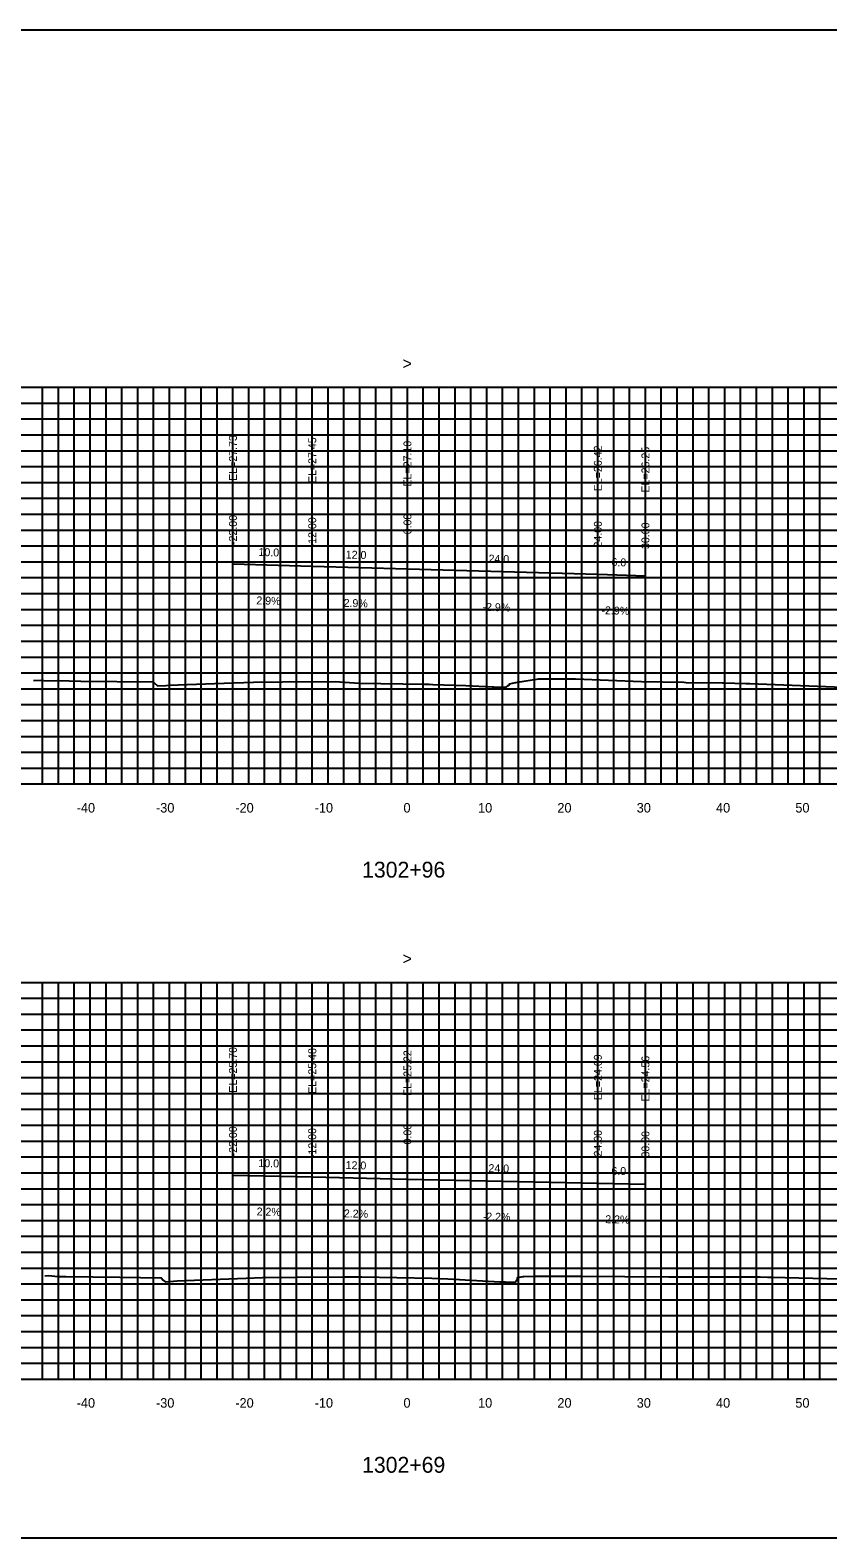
# Model space of a CAD drawing. Extents: x 1797714 to 1804825, y 249015 to 250269.
# Drawn here: x 1802896.6 to 1802997.2, y 249628.2 to 249818.2 of the extents above; entities that cross this region are included whole.
import ezdxf

# ---------------------------------------------------------------- set-up
doc = ezdxf.new("R2010")
doc.units = 0
for name, color, linetype in [('1', 7, 'Continuous'), ('10', 7, 'Continuous'), ('3', 7, 'Continuous'), ('4', 7, 'Continuous'), ('60', 7, 'Continuous'), ('CL-CNST', 7, 'Continuous'), ('Level 62', 7, 'Continuous'), ('M-ROADS', 7, 'Continuous')]:
    doc.layers.add(name, color=color, linetype=linetype)

msp = doc.modelspace()

# ---------------------------------------------------------------- linework, layer by layer
for p, q in [((1802922.16, 249750.9), (1802922.16, 249752.9)), ((1802932.16, 249750.61), (1802932.16, 249752.61)), ((1802944.16, 249750.27), (1802944.16, 249752.27)), ((1802968.16, 249749.59), (1802968.16, 249751.59)), ((1802974.16, 249749.41), (1802974.16, 249751.41)), ((1802922.16, 249673.87), (1802922.16, 249675.87)), ((1802932.16, 249673.65), (1802932.16, 249675.65)), ((1802944.16, 249673.38), (1802944.16, 249675.38)), ((1802968.16, 249672.85), (1802968.16, 249674.85)), ((1802974.16, 249672.72), (1802974.16, 249674.72))]:
    msp.add_line(p, q)
msp.add_lwpolyline([(1802794.16, 249628.17), (1803094.16, 249628.17), (1803094.16, 249818.17), (1802794.16, 249818.17)], close=True)
at = {"layer": '60'}
for p, q in [((1802794.16, 249723.17), (1803094.16, 249723.17)), ((1802904.16, 249723.11), (1802904.16, 249723.17)), ((1802914.16, 249723.11), (1802914.16, 249723.17)), ((1802924.16, 249723.11), (1802924.16, 249723.17)), ((1802934.16, 249723.11), (1802934.16, 249723.17)), ((1802944.16, 249723.11), (1802944.16, 249723.17)), ((1802954.16, 249723.11), (1802954.16, 249723.17)), ((1802964.16, 249723.11), (1802964.16, 249723.17)), ((1802974.16, 249723.11), (1802974.16, 249723.17)), ((1802984.16, 249723.11), (1802984.16, 249723.17)), ((1802994.16, 249723.11), (1802994.16, 249723.17)), ((1802794.16, 249648.17), (1803094.16, 249648.17)), ((1802904.16, 249648.11), (1802904.16, 249648.17)), ((1802914.16, 249648.11), (1802914.16, 249648.17)), ((1802924.16, 249648.11), (1802924.16, 249648.17)), ((1802934.16, 249648.11), (1802934.16, 249648.17)), ((1802944.16, 249648.11), (1802944.16, 249648.17)), ((1802954.16, 249648.11), (1802954.16, 249648.17)), ((1802964.16, 249648.11), (1802964.16, 249648.17)), ((1802974.16, 249648.11), (1802974.16, 249648.17)), ((1802984.16, 249648.11), (1802984.16, 249648.17)), ((1802994.16, 249648.11), (1802994.16, 249648.17))]:
    msp.add_line(p, q, dxfattribs=at)
at = {"layer": 'CL-CNST'}
for points in [[(1802922.16, 249750.9), (1802932.16, 249750.61), (1802944.16, 249750.27), (1802968.16, 249749.59), (1802974.16, 249749.41)], [(1802922.16, 249673.87), (1802932.16, 249673.65), (1802944.16, 249673.38), (1802968.16, 249672.85), (1802974.16, 249672.72)]]:
    msp.add_lwpolyline(points, dxfattribs=at)
at = {"layer": 'Level 62'}
for p, q in [((1802794.16, 249773.17), (1803094.16, 249773.17)), ((1802898.16, 249723.17), (1802898.16, 249773.17)), ((1802900.16, 249723.17), (1802900.16, 249773.17)), ((1802902.16, 249723.17), (1802902.16, 249773.17)), ((1802904.16, 249723.17), (1802904.16, 249773.17)), ((1802906.16, 249723.17), (1802906.16, 249773.17)), ((1802908.16, 249723.17), (1802908.16, 249773.17)), ((1802910.16, 249723.17), (1802910.16, 249773.17)), ((1802912.16, 249723.17), (1802912.16, 249773.17)), ((1802914.16, 249723.17), (1802914.16, 249773.17)), ((1802916.16, 249723.17), (1802916.16, 249773.17)), ((1802918.16, 249723.17), (1802918.16, 249773.17)), ((1802920.16, 249723.17), (1802920.16, 249773.17)), ((1802922.16, 249723.17), (1802922.16, 249773.17)), ((1802924.16, 249723.17), (1802924.16, 249773.17)), ((1802926.16, 249723.17), (1802926.16, 249773.17)), ((1802928.16, 249723.17), (1802928.16, 249773.17)), ((1802930.16, 249723.17), (1802930.16, 249773.17)), ((1802932.16, 249723.17), (1802932.16, 249773.17)), ((1802934.16, 249723.17), (1802934.16, 249773.17)), ((1802936.16, 249723.17), (1802936.16, 249773.17)), ((1802938.16, 249723.17), (1802938.16, 249773.17)), ((1802940.16, 249723.17), (1802940.16, 249773.17)), ((1802942.16, 249723.17), (1802942.16, 249773.17)), ((1802944.16, 249723.17), (1802944.16, 249773.17)), ((1802946.16, 249723.17), (1802946.16, 249773.17)), ((1802948.16, 249723.17), (1802948.16, 249773.17)), ((1802950.16, 249723.17), (1802950.16, 249773.17)), ((1802952.16, 249723.17), (1802952.16, 249773.17)), ((1802954.16, 249723.17), (1802954.16, 249773.17)), ((1802956.16, 249723.17), (1802956.16, 249773.17)), ((1802958.16, 249723.17), (1802958.16, 249773.17)), ((1802960.16, 249723.17), (1802960.16, 249773.17)), ((1802962.16, 249723.17), (1802962.16, 249773.17)), ((1802964.16, 249723.17), (1802964.16, 249773.17)), ((1802966.16, 249723.17), (1802966.16, 249773.17)), ((1802968.16, 249723.17), (1802968.16, 249773.17)), ((1802970.16, 249723.17), (1802970.16, 249773.17)), ((1802972.16, 249723.17), (1802972.16, 249773.17)), ((1802974.16, 249723.17), (1802974.16, 249773.17)), ((1802976.16, 249723.17), (1802976.16, 249773.17)), ((1802978.16, 249723.17), (1802978.16, 249773.17)), ((1802980.16, 249723.17), (1802980.16, 249773.17)), ((1802982.16, 249723.17), (1802982.16, 249773.17)), ((1802984.16, 249723.17), (1802984.16, 249773.17)), ((1802986.16, 249723.17), (1802986.16, 249773.17)), ((1802988.16, 249723.17), (1802988.16, 249773.17)), ((1802990.16, 249723.17), (1802990.16, 249773.17)), ((1802992.16, 249723.17), (1802992.16, 249773.17)), ((1802994.16, 249723.17), (1802994.16, 249773.17)), ((1802996.16, 249723.17), (1802996.16, 249773.17)), ((1802794.16, 249771.17), (1803094.16, 249771.17)), ((1802794.16, 249769.17), (1803094.16, 249769.17)), ((1802794.16, 249767.17), (1803094.16, 249767.17)), ((1802794.16, 249765.17), (1803094.16, 249765.17)), ((1802794.16, 249763.17), (1803094.16, 249763.17)), ((1802794.16, 249761.17), (1803094.16, 249761.17)), ((1802794.16, 249759.17), (1803094.16, 249759.17)), ((1802794.16, 249757.17), (1803094.16, 249757.17)), ((1802794.16, 249755.17), (1803094.16, 249755.17)), ((1802794.16, 249753.17), (1803094.16, 249753.17)), ((1802794.16, 249751.17), (1803094.16, 249751.17)), ((1802794.16, 249749.17), (1803094.16, 249749.17)), ((1802794.16, 249747.17), (1803094.16, 249747.17)), ((1802794.16, 249745.17), (1803094.16, 249745.17)), ((1802794.16, 249743.17), (1803094.16, 249743.17)), ((1802794.16, 249741.17), (1803094.16, 249741.17)), ((1802794.16, 249739.17), (1803094.16, 249739.17)), ((1802794.16, 249737.17), (1803094.16, 249737.17)), ((1802794.16, 249735.17), (1803094.16, 249735.17)), ((1802794.16, 249733.17), (1803094.16, 249733.17)), ((1802794.16, 249731.17), (1803094.16, 249731.17)), ((1802794.16, 249729.17), (1803094.16, 249729.17)), ((1802794.16, 249727.17), (1803094.16, 249727.17)), ((1802794.16, 249725.17), (1803094.16, 249725.17)), ((1802794.16, 249723.17), (1803094.16, 249723.17)), ((1802794.16, 249698.17), (1803094.16, 249698.17)), ((1802898.16, 249648.17), (1802898.16, 249698.17)), ((1802900.16, 249648.17), (1802900.16, 249698.17)), ((1802902.16, 249648.17), (1802902.16, 249698.17)), ((1802904.16, 249648.17), (1802904.16, 249698.17)), ((1802906.16, 249648.17), (1802906.16, 249698.17)), ((1802908.16, 249648.17), (1802908.16, 249698.17)), ((1802910.16, 249648.17), (1802910.16, 249698.17)), ((1802912.16, 249648.17), (1802912.16, 249698.17)), ((1802914.16, 249648.17), (1802914.16, 249698.17)), ((1802916.16, 249648.17), (1802916.16, 249698.17)), ((1802918.16, 249648.17), (1802918.16, 249698.17)), ((1802920.16, 249648.17), (1802920.16, 249698.17)), ((1802922.16, 249648.17), (1802922.16, 249698.17)), ((1802924.16, 249648.17), (1802924.16, 249698.17)), ((1802926.16, 249648.17), (1802926.16, 249698.17)), ((1802928.16, 249648.17), (1802928.16, 249698.17)), ((1802930.16, 249648.17), (1802930.16, 249698.17)), ((1802932.16, 249648.17), (1802932.16, 249698.17)), ((1802934.16, 249648.17), (1802934.16, 249698.17)), ((1802936.16, 249648.17), (1802936.16, 249698.17)), ((1802938.16, 249648.17), (1802938.16, 249698.17)), ((1802940.16, 249648.17), (1802940.16, 249698.17)), ((1802942.16, 249648.17), (1802942.16, 249698.17)), ((1802944.16, 249648.17), (1802944.16, 249698.17)), ((1802946.16, 249648.17), (1802946.16, 249698.17)), ((1802948.16, 249648.17), (1802948.16, 249698.17)), ((1802950.16, 249648.17), (1802950.16, 249698.17)), ((1802952.16, 249648.17), (1802952.16, 249698.17)), ((1802954.16, 249648.17), (1802954.16, 249698.17)), ((1802956.16, 249648.17), (1802956.16, 249698.17)), ((1802958.16, 249648.17), (1802958.16, 249698.17)), ((1802960.16, 249648.17), (1802960.16, 249698.17)), ((1802962.16, 249648.17), (1802962.16, 249698.17)), ((1802964.16, 249648.17), (1802964.16, 249698.17)), ((1802966.16, 249648.17), (1802966.16, 249698.17)), ((1802968.16, 249648.17), (1802968.16, 249698.17)), ((1802970.16, 249648.17), (1802970.16, 249698.17)), ((1802972.16, 249648.17), (1802972.16, 249698.17)), ((1802974.16, 249648.17), (1802974.16, 249698.17)), ((1802976.16, 249648.17), (1802976.16, 249698.17)), ((1802978.16, 249648.17), (1802978.16, 249698.17)), ((1802980.16, 249648.17), (1802980.16, 249698.17)), ((1802982.16, 249648.17), (1802982.16, 249698.17)), ((1802984.16, 249648.17), (1802984.16, 249698.17)), ((1802986.16, 249648.17), (1802986.16, 249698.17)), ((1802988.16, 249648.17), (1802988.16, 249698.17)), ((1802990.16, 249648.17), (1802990.16, 249698.17)), ((1802992.16, 249648.17), (1802992.16, 249698.17)), ((1802994.16, 249648.17), (1802994.16, 249698.17)), ((1802996.16, 249648.17), (1802996.16, 249698.17)), ((1802794.16, 249696.17), (1803094.16, 249696.17)), ((1802794.16, 249694.17), (1803094.16, 249694.17)), ((1802794.16, 249692.17), (1803094.16, 249692.17)), ((1802794.16, 249690.17), (1803094.16, 249690.17)), ((1802794.16, 249688.17), (1803094.16, 249688.17)), ((1802794.16, 249686.17), (1803094.16, 249686.17)), ((1802794.16, 249684.17), (1803094.16, 249684.17)), ((1802794.16, 249682.17), (1803094.16, 249682.17)), ((1802794.16, 249680.17), (1803094.16, 249680.17)), ((1802794.16, 249678.17), (1803094.16, 249678.17)), ((1802794.16, 249676.17), (1803094.16, 249676.17)), ((1802794.16, 249674.17), (1803094.16, 249674.17)), ((1802794.16, 249672.17), (1803094.16, 249672.17)), ((1802794.16, 249670.17), (1803094.16, 249670.17)), ((1802794.16, 249668.17), (1803094.16, 249668.17)), ((1802794.16, 249666.17), (1803094.16, 249666.17)), ((1802794.16, 249664.17), (1803094.16, 249664.17)), ((1802794.16, 249662.17), (1803094.16, 249662.17)), ((1802794.16, 249660.17), (1803094.16, 249660.17)), ((1802794.16, 249658.17), (1803094.16, 249658.17)), ((1802794.16, 249656.17), (1803094.16, 249656.17)), ((1802794.16, 249654.17), (1803094.16, 249654.17)), ((1802794.16, 249652.17), (1803094.16, 249652.17)), ((1802794.16, 249650.17), (1803094.16, 249650.17)), ((1802794.16, 249648.17), (1803094.16, 249648.17))]:
    msp.add_line(p, q, dxfattribs=at)
at = {"layer": 'M-ROADS'}
for points in [[(1802897.03, 249736.21), (1802897.92, 249736.24), (1802898.32, 249736.21), (1802900.04, 249736.17), (1802900.05, 249736.19), (1802902.97, 249736.13), (1802912.12, 249736.04), (1802912.23, 249735.91), (1802912.63, 249735.54), (1802913.71, 249735.59), (1802914.11, 249735.62), (1802919.82, 249735.85), (1802924.77, 249736.02), (1802928.41, 249736.05), (1802935.05, 249736.08), (1802938.07, 249735.88), (1802946.32, 249735.73), (1802946.45, 249735.74), (1802946.6, 249735.74), (1802946.89, 249735.73), (1802947.35, 249735.72), (1802951.53, 249735.6), (1802954.86, 249735.42), (1802955.04, 249735.42), (1802955.36, 249735.39), (1802955.46, 249735.37), (1802955.8, 249735.35), (1802956.1, 249735.35), (1802956.3, 249735.35), (1802956.33, 249735.35), (1802956.43, 249735.36), (1802956.48, 249735.32), (1802956.57, 249735.33), (1802956.85, 249735.56), (1802956.88, 249735.56), (1802956.95, 249735.63), (1802957.04, 249735.76), (1802957.04, 249735.81), (1802957.4, 249735.88), (1802958.04, 249736), (1802960.7, 249736.41), (1802960.89, 249736.43), (1802960.98, 249736.43), (1802961.36, 249736.42), (1802963.83, 249736.44), (1802965.21, 249736.41), (1802965.36, 249736.41), (1802973.66, 249736.08), (1802978.99, 249735.98), (1802979.29, 249735.97), (1802983.88, 249735.9), (1802984.04, 249735.9), (1802986.83, 249735.85), (1802987.29, 249735.85), (1802987.34, 249735.85), (1803000.09, 249735.31)], [(1802898.45, 249661.19), (1802898.96, 249661.21), (1802900.08, 249661.11), (1802901.06, 249661.09), (1802901.08, 249661.12), (1802907.92, 249661), (1802913.13, 249660.95), (1802913.37, 249660.65), (1802913.61, 249660.44), (1802914.22, 249660.47), (1802915.13, 249660.55), (1802923.83, 249660.89), (1802925.89, 249660.98), (1802930.04, 249661.02), (1802936.14, 249661.08), (1802938.41, 249661.06), (1802947.22, 249660.89), (1802949.26, 249660.79), (1802955.82, 249660.44), (1802956.46, 249660.41), (1802956.63, 249660.4), (1802956.94, 249660.37), (1802957.05, 249660.38), (1802957.11, 249660.38), (1802957.22, 249660.38), (1802957.4, 249660.38), (1802957.41, 249660.38), (1802957.44, 249660.38), (1802957.46, 249660.37), (1802957.49, 249660.37), (1802957.73, 249660.37), (1802957.77, 249660.41), (1802958.02, 249660.8), (1802958.02, 249660.96), (1802958.76, 249661.1), (1802958.82, 249661.1), (1802960.05, 249661.16), (1802960.13, 249661.16), (1802960.17, 249661.16), (1802960.62, 249661.16), (1802960.7, 249661.16), (1802963.82, 249661.15), (1802966.01, 249661.14), (1802977.12, 249661.07), (1802977.43, 249661.07), (1802977.61, 249661.07), (1802988.63, 249661.04), (1802989.53, 249661.03), (1802990, 249661.03), (1802990.02, 249661.03), (1803002.3, 249660.74)]]:
    msp.add_lwpolyline(points, dxfattribs=at)

# ---------------------------------------------------------------- texts
at = {"layer": '1'}
for s, p in [('1302+96', (1802938.44, 249711.37)), ('1302+69', (1802938.44, 249636.37))]:
    msp.add_text(s, height=2, dxfattribs=at).set_placement(p)
at = {"layer": '10'}
for s, p in [('-40', (1802902.46, 249719.57)), ('-30', (1802912.46, 249719.57)), ('-20', (1802922.46, 249719.57)), ('-10', (1802932.46, 249719.57)), ('0', (1802943.66, 249719.57)), ('10', (1802953.06, 249719.57)), ('20', (1802963.06, 249719.57)), ('30', (1802973.06, 249719.57)), ('40', (1802983.06, 249719.57)), ('50', (1802993.06, 249719.57)), ('-40', (1802902.46, 249644.57)), ('-30', (1802912.46, 249644.57)), ('-20', (1802922.46, 249644.57)), ('-10', (1802932.46, 249644.57)), ('0', (1802943.66, 249644.57)), ('10', (1802953.06, 249644.57)), ('20', (1802963.06, 249644.57)), ('30', (1802973.06, 249644.57)), ('40', (1802983.06, 249644.57)), ('50', (1802993.06, 249644.57))]:
    msp.add_text(s, height=1.2, dxfattribs=at).set_placement(p)
at = {"layer": '3'}
for s, p in [('EL=27.73', (1802922.66, 249761.37)), ('EL=27.45', (1802932.66, 249761.09)), ('EL=27.10', (1802944.66, 249760.66)), ('EL=26.42', (1802968.66, 249760.06)), ('EL=26.25', (1802974.66, 249759.89)), ('-22.00', (1802922.66, 249753.28)), ('0.00', (1802944.66, 249754.63)), ('-12.00', (1802932.66, 249752.99)), ('24.00', (1802968.66, 249752.96)), ('30.00', (1802974.66, 249752.78)), ('EL=25.70', (1802922.66, 249684.26)), ('EL=25.48', (1802932.66, 249684.12)), ('EL=25.22', (1802944.66, 249683.85)), ('EL=24.69', (1802968.66, 249683.33)), ('EL=24.56', (1802974.66, 249683.15)), ('-22.00', (1802922.66, 249676.24)), ('-12.00', (1802932.66, 249676.02)), ('0.00', (1802944.66, 249677.74)), ('24.00', (1802968.66, 249676.22)), ('30.00', (1802974.66, 249676.09))]:
    msp.add_text(s, height=1, rotation=90, dxfattribs=at).set_placement(p)
at = {"layer": '4'}
for s, rotation, p in [('10.0', 358.3638, (1802925.37, 249751.91)), ('12.0', 358.3638, (1802936.37, 249751.59)), ('24.0', 358.3638, (1802954.37, 249751.08)), ('6.0', 358.3638, (1802969.87, 249750.64)), ('2.9%', 358.3638, (1802925.1, 249745.81)), ('2.9%', 358.3638, (1802936.1, 249745.5)), ('-2.9%', 358.3638, (1802953.61, 249745)), ('-2.9%', 358.3638, (1802968.61, 249744.57)), ('10.0', 358.7397, (1802925.36, 249674.9)), ('12.0', 358.7397, (1802936.36, 249674.65)), ('24.0', 358.7397, (1802954.36, 249674.26)), ('6.0', 358.7397, (1802969.86, 249673.92)), ('2.2%', 358.7397, (1802925.14, 249668.8)), ('2.2%', 358.7397, (1802936.14, 249668.56)), ('-2.2%', 358.7397, (1802953.64, 249668.17)), ('-2.2%', 358.7397, (1802968.64, 249667.84))]:
    msp.add_text(s, height=1, rotation=rotation, dxfattribs=at).set_placement(p)
at = {"layer": '60'}
for p in [(1802943.55, 249775.42), (1802943.55, 249700.42)]:
    msp.add_text('>', height=1.5, dxfattribs=at).set_placement(p)

doc.saveas('drawing.dxf')
